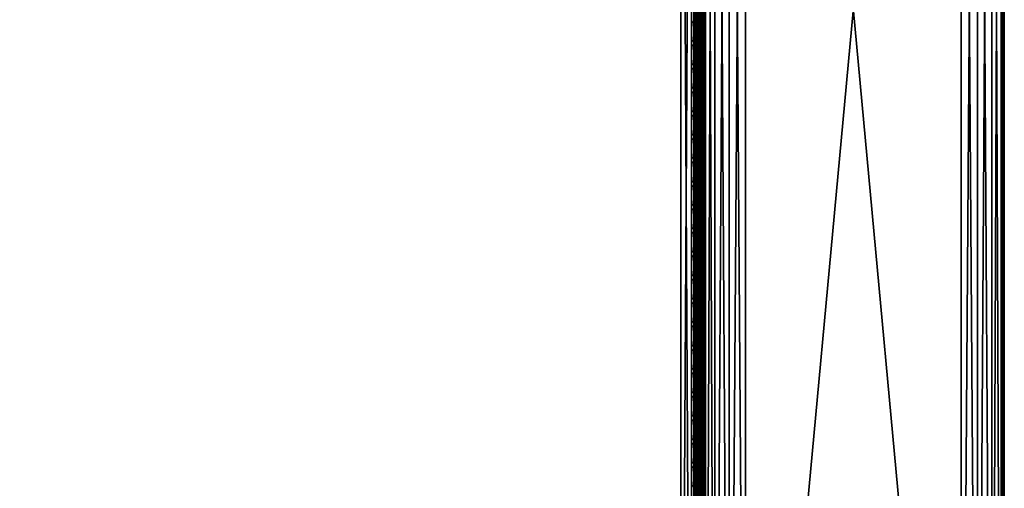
# Model space of a CAD drawing. Header units: inches. Extents: x 0 to 76, y -28.1 to 0.
# Tile 331 of 484: x 64.6 to 76, y -19.6 to -14.1. Entities that reach past the tile are written whole.
import ezdxf

# ---------------------------------------------------------------- set-up
doc = ezdxf.new("R2010")
doc.units = ezdxf.units.IN
doc.header["$LTSCALE"] = 0.03937
doc.header["$MEASUREMENT"] = 0
for name, color, linetype in [('A-FURN-3-ST', 151, 'Continuous'), ('A-FURN-3-ST-ARM', 165, 'Continuous'), ('A-FURN-3-ST-SEAM', 250, 'Continuous'), ('A-FURN-3-STITCH', 15, 'Continuous')]:
    doc.layers.add(name, color=color, linetype=linetype)

msp = doc.modelspace()

# ---------------------------------------------------------------- meshes
at = {"layer": 'A-FURN-3-ST'}
mesh = msp.add_polyface(dxfattribs=at)
corners = [(3.75, -5.459, 18), (72.25, -5.459, 18), (3.75, -5.175, 17.963), (72.25, -5.175, 17.963), (3.75, -4.909, 17.853), (72.25, -4.909, 17.853), (3.75, -4.682, 17.678), (72.25, -4.682, 17.678), (3.75, -4.507, 17.45), (72.25, -4.507, 17.45), (3.75, -4.397, 17.185), (72.25, -4.397, 17.185), (3.75, -4.359, 16.901), (72.25, -4.35, 5.5), (3.75, -4.35, 5.5), (3.75, -4.388, 5.309), (72.25, -4.388, 5.309), (3.75, -4.497, 5.147), (72.25, -4.497, 5.147), (3.75, -4.659, 5.038), (72.25, -4.659, 5.038), (3.75, -4.85, 5), (3.75, -27.51, 5), (3.625, -4.85, 5.033), (3.625, -27.51, 5.033), (3.533, -4.85, 5.125), (3.533, -4.504, 5.357), (3.625, -4.384, 5.5), (3.625, -4.419, 5.322), (3.625, -4.52, 5.17), (3.625, -4.672, 5.069), (3.533, -4.484, 16.901), (3.625, -4.393, 16.901), (3.625, -4.429, 17.177), (3.533, -5.207, 17.842), (3.625, -5.459, 17.967), (3.625, -5.183, 17.93), (3.533, -4.77, 17.59), (3.625, -4.705, 17.654), (3.625, -4.536, 17.434), (3.533, -4.615, 17.388), (3.533, -4.518, 17.153), (3.625, -4.926, 17.824), (3.625, -26.91, 17.967), (3.75, -26.91, 18)]
mesh.append_faces([[corners[k] for k in face] for face in [(0, 1, 2), (2, 3, 4), (4, 5, 6), (6, 7, 8), (8, 9, 10), (10, 11, 12), (12, 13, 14), (14, 13, 15), (15, 16, 17), (17, 18, 19), (19, 20, 21), (21, 22, 23), (23, 24, 25), (26, 27, 28), (28, 27, 14), (28, 14, 15), (28, 15, 29), (29, 15, 17), (29, 17, 30), (30, 17, 19), (30, 19, 23), (23, 19, 21), (23, 25, 30), (27, 31, 32), (27, 32, 14), (14, 32, 12), (31, 33, 32), (32, 33, 10), (32, 10, 12), (34, 35, 36), (37, 38, 39, 40), (40, 39, 33, 41), (35, 0, 36), (36, 0, 2), (36, 2, 42), (42, 2, 4), (42, 4, 38), (38, 4, 6), (38, 6, 39), (39, 6, 8), (39, 8, 33), (33, 8, 10), (35, 43, 0), (44, 1, 0)]])
mesh = msp.add_polyface(dxfattribs=at)
corners = [(72.375, -4.85, 5.033), (72.375, -27.51, 5.033), (72.25, -4.85, 5), (72.25, -4.35, 5.5), (72.375, -4.384, 5.5), (72.25, -4.388, 5.309), (72.375, -4.419, 5.322), (72.25, -4.497, 5.147), (72.375, -4.52, 5.17), (72.25, -4.659, 5.038), (72.375, -4.672, 5.069), (72.467, -4.707, 5.154), (72.467, -4.475, 5.5), (72.467, -4.504, 5.357), (72.467, -4.585, 5.235), (72.25, -4.359, 16.901), (72.375, -4.393, 16.901), (72.25, -5.459, 18), (72.375, -5.459, 17.967), (72.25, -5.175, 17.963), (72.375, -5.183, 17.93), (72.25, -4.909, 17.853), (72.375, -4.926, 17.824), (72.25, -4.682, 17.678), (72.375, -4.705, 17.654), (72.25, -4.507, 17.45), (72.375, -4.536, 17.434), (72.25, -4.397, 17.185), (72.375, -4.429, 17.177), (72.467, -4.518, 17.153), (72.467, -5.459, 17.875), (72.25, -26.91, 18), (72.375, -26.91, 17.967), (3.75, -5.175, 17.963), (3.75, -4.909, 17.853), (3.75, -4.682, 17.678), (3.75, -4.507, 17.45), (3.75, -4.397, 17.185), (3.75, -4.359, 16.901), (3.75, -4.388, 5.309), (3.75, -4.497, 5.147), (3.75, -4.659, 5.038), (3.75, -4.85, 5), (72.25, -27.51, 5)]
mesh.append_faces([[corners[k] for k in face] for face in [(0, 1, 2), (3, 4, 5), (5, 4, 6), (5, 6, 7), (7, 6, 8), (7, 8, 9), (9, 8, 10), (9, 10, 2), (2, 10, 0), (0, 10, 11), (12, 6, 4), (8, 6, 13, 14), (3, 15, 4), (4, 15, 16), (4, 16, 12), (17, 18, 19), (19, 18, 20), (19, 20, 21), (21, 20, 22), (21, 22, 23), (23, 22, 24), (23, 24, 25), (25, 24, 26), (25, 26, 27), (27, 26, 28), (27, 28, 15), (15, 28, 16), (16, 28, 29), (18, 30, 20), (17, 31, 18), (18, 32, 30), (33, 17, 19), (34, 19, 21), (35, 21, 23), (36, 23, 25), (37, 25, 27), (38, 27, 15), (15, 3, 38), (39, 3, 5), (40, 5, 7), (41, 7, 9), (42, 9, 2), (2, 43, 42)]])
mesh = msp.add_polyface(dxfattribs=at)
corners = [(72.5, -4.85, 5.25), (72.5, -27.51, 5.25), (72.467, -4.85, 5.125), (72.467, -27.51, 5.125), (72.375, -4.85, 5.033), (72.467, -4.707, 5.154), (72.5, -4.725, 5.284), (72.467, -4.585, 5.235), (72.5, -4.634, 5.375), (72.467, -4.504, 5.357), (72.5, -4.6, 5.5), (72.467, -4.475, 5.5), (72.375, -4.419, 5.322), (72.375, -4.52, 5.17), (72.375, -4.672, 5.069), (72.375, -4.393, 16.901), (72.467, -4.484, 16.901), (72.5, -4.609, 16.901), (72.467, -4.518, 17.153), (72.5, -4.638, 17.121), (72.375, -5.183, 17.93), (72.467, -5.459, 17.875), (72.467, -5.207, 17.842), (72.467, -4.972, 17.744), (72.375, -4.926, 17.824), (72.467, -4.77, 17.59), (72.375, -4.705, 17.654), (72.467, -4.615, 17.388), (72.375, -4.536, 17.434), (72.375, -4.429, 17.177), (72.5, -5.459, 17.75), (72.5, -5.239, 17.721), (72.5, -5.034, 17.636), (72.5, -4.858, 17.501), (72.5, -4.723, 17.325), (72.467, -26.91, 17.875), (72.5, -27.76, 5.5), (72.5, -27.76, 16.9)]
mesh.append_faces([[corners[k] for k in face] for face in [(0, 1, 2), (2, 3, 4), (4, 5, 2), (2, 5, 0), (0, 5, 6), (6, 5, 7), (6, 7, 8), (8, 7, 9), (8, 9, 10), (10, 9, 11), (11, 9, 12), (13, 7, 5, 14), (11, 15, 16), (11, 16, 10), (10, 16, 17), (15, 18, 16), (16, 18, 19), (16, 19, 17), (20, 21, 22), (20, 22, 23, 24), (24, 23, 25, 26), (26, 25, 27, 28), (28, 27, 18, 29), (21, 30, 22), (22, 30, 31), (22, 31, 23), (23, 31, 32), (23, 32, 25), (25, 32, 33), (25, 33, 27), (27, 33, 34), (27, 34, 18), (18, 34, 19), (21, 35, 30), (0, 10, 1), (6, 8, 0), (0, 8, 10), (10, 17, 36), (37, 17, 30), (17, 19, 30), (30, 19, 34), (30, 34, 33), (33, 32, 30), (30, 32, 31)]])
mesh = msp.add_polyface(dxfattribs=at)
corners = [(72.467, -4.85, 5.125), (72.5, -27.51, 5.25), (72.467, -27.51, 5.125), (72.5, -27.727, 5.375), (72.5, -27.76, 5.5), (72.467, -27.856, 5.356), (72.467, -27.885, 5.5), (72.375, -27.977, 5.5), (72.375, -27.689, 5.069), (72.467, -27.654, 5.154), (72.375, -27.84, 5.17), (72.467, -27.775, 5.235), (72.375, -27.941, 5.321), (72.5, -27.635, 5.283), (72.5, -27.76, 16.9), (72.467, -27.885, 16.9), (72.5, -26.91, 17.75), (72.467, -26.91, 17.875), (72.5, -27.13, 17.721), (72.467, -27.162, 17.842), (72.5, -27.335, 17.636), (72.467, -27.398, 17.744), (72.5, -27.511, 17.501), (72.467, -27.599, 17.589), (72.5, -27.646, 17.325), (72.467, -27.754, 17.387), (72.5, -27.731, 17.12), (72.467, -27.852, 17.152), (72.375, -27.94, 17.176), (72.375, -26.91, 17.967), (72.375, -27.186, 17.93), (72.375, -27.443, 17.824), (72.375, -27.664, 17.654), (72.375, -27.834, 17.433), (72.467, -5.459, 17.875), (72.5, -5.459, 17.75), (72.5, -4.6, 5.5), (72.5, -4.609, 16.901)]
mesh.append_faces([[corners[k] for k in face] for face in [(0, 1, 2), (3, 4, 5), (5, 4, 6), (5, 6, 7), (8, 2, 9), (10, 11, 5, 12), (2, 1, 9), (9, 1, 13), (9, 13, 11), (11, 13, 3), (11, 3, 5), (4, 14, 6), (6, 14, 15), (6, 15, 7), (16, 17, 18), (18, 17, 19), (18, 19, 20), (20, 19, 21), (20, 21, 22), (22, 21, 23), (22, 23, 24), (24, 23, 25), (24, 25, 26), (26, 25, 27), (26, 27, 14), (14, 27, 15), (15, 27, 28), (17, 29, 19), (19, 30, 31, 21), (21, 31, 32, 23), (23, 32, 33, 25), (25, 33, 28, 27), (34, 29, 17), (35, 17, 16), (1, 36, 4), (1, 4, 3), (4, 37, 14), (14, 35, 16), (18, 20, 16), (16, 20, 22), (16, 22, 24), (24, 26, 16), (16, 26, 14), (3, 13, 1)]])
mesh = msp.add_polyface(dxfattribs=at)
corners = [(3.75, -4.85, 5), (72.25, -27.51, 5), (3.75, -27.51, 5), (3.625, -4.85, 5.033), (3.625, -27.51, 5.033), (3.75, -28.01, 5.5), (3.625, -27.977, 5.5), (3.75, -27.972, 5.309), (3.625, -27.941, 5.321), (3.75, -27.864, 5.146), (3.625, -27.84, 5.17), (3.75, -27.701, 5.038), (3.625, -27.689, 5.069), (3.533, -27.654, 5.154), (3.533, -27.885, 5.5), (3.75, -28.01, 16.9), (3.625, -27.977, 16.9), (3.75, -26.91, 18), (3.625, -26.91, 17.967), (3.75, -27.195, 17.963), (3.625, -27.186, 17.93), (3.75, -27.46, 17.853), (3.625, -27.443, 17.824), (3.75, -27.688, 17.678), (3.625, -27.664, 17.654), (3.75, -27.863, 17.45), (3.625, -27.834, 17.433), (3.75, -27.973, 17.185), (3.625, -27.94, 17.176), (3.533, -27.852, 17.152), (3.533, -26.91, 17.875), (3.533, -27.599, 17.589), (3.533, -27.754, 17.387), (3.625, -5.459, 17.967), (3.75, -5.459, 18), (72.25, -28.01, 16.9), (72.25, -27.973, 17.185), (72.25, -27.863, 17.45), (72.25, -27.688, 17.678), (72.25, -27.46, 17.853), (72.25, -27.195, 17.963), (72.25, -27.701, 5.038), (72.25, -27.864, 5.146), (72.25, -27.972, 5.309)]
mesh.append_faces([[corners[k] for k in face] for face in [(0, 1, 2), (3, 2, 4), (5, 6, 7), (7, 6, 8), (7, 8, 9), (9, 8, 10), (9, 10, 11), (11, 10, 12), (11, 12, 2), (2, 12, 4), (4, 12, 13), (14, 8, 6), (5, 15, 6), (6, 15, 16), (6, 16, 14), (17, 18, 19), (19, 18, 20), (19, 20, 21), (21, 20, 22), (21, 22, 23), (23, 22, 24), (23, 24, 25), (25, 24, 26), (25, 26, 27), (27, 26, 28), (27, 28, 15), (15, 28, 16), (16, 28, 29), (18, 30, 20), (24, 31, 32, 26), (26, 32, 29, 28), (33, 30, 18), (34, 18, 17), (15, 35, 27), (27, 36, 25), (25, 37, 23), (23, 38, 21), (21, 39, 19), (19, 40, 17), (5, 35, 15), (2, 1, 11), (11, 41, 9), (9, 42, 7), (7, 43, 5)]])
mesh = msp.add_polyface(dxfattribs=at)
corners = [(72.375, -4.85, 5.033), (72.467, -27.51, 5.125), (72.375, -27.51, 5.033), (72.25, -4.85, 5), (72.25, -27.51, 5), (72.467, -27.856, 5.356), (72.375, -27.977, 5.5), (72.375, -27.941, 5.321), (72.25, -28.01, 5.5), (72.25, -27.972, 5.309), (72.375, -27.84, 5.17), (72.25, -27.864, 5.146), (72.375, -27.689, 5.069), (72.25, -27.701, 5.038), (72.467, -27.654, 5.154), (72.467, -27.775, 5.235), (72.467, -27.885, 16.9), (72.375, -27.977, 16.9), (72.25, -28.01, 16.9), (72.375, -27.94, 17.176), (72.25, -27.973, 17.185), (72.467, -27.162, 17.842), (72.375, -26.91, 17.967), (72.375, -27.186, 17.93), (72.25, -26.91, 18), (72.25, -27.195, 17.963), (72.375, -27.443, 17.824), (72.25, -27.46, 17.853), (72.375, -27.664, 17.654), (72.25, -27.688, 17.678), (72.375, -27.834, 17.433), (72.25, -27.863, 17.45), (72.375, -5.459, 17.967), (3.75, -27.973, 17.185), (3.75, -27.863, 17.45), (3.75, -27.688, 17.678), (3.75, -27.46, 17.853), (3.75, -27.195, 17.963), (3.75, -26.91, 18), (3.75, -28.01, 5.5), (3.75, -27.701, 5.038), (3.75, -27.864, 5.146), (3.75, -27.972, 5.309), (72.25, -5.459, 18)]
mesh.append_faces([[corners[k] for k in face] for face in [(0, 1, 2), (3, 2, 4), (5, 6, 7), (7, 6, 8), (7, 8, 9), (7, 9, 10), (10, 9, 11), (10, 11, 12), (12, 11, 13), (12, 13, 2), (2, 13, 4), (2, 1, 12), (12, 14, 15, 10), (6, 16, 17), (6, 17, 8), (8, 17, 18), (16, 19, 17), (17, 19, 20), (17, 20, 18), (21, 22, 23), (22, 24, 23), (23, 24, 25), (23, 25, 26), (26, 25, 27), (26, 27, 28), (28, 27, 29), (28, 29, 30), (30, 29, 31), (30, 31, 19), (19, 31, 20), (32, 24, 22), (33, 18, 20), (34, 20, 31), (35, 31, 29), (36, 29, 27), (37, 27, 25), (38, 25, 24), (8, 18, 39), (40, 4, 13), (41, 13, 11), (42, 11, 9), (39, 9, 8), (24, 43, 38)]])
at = {"layer": 'A-FURN-3-ST-ARM'}
mesh = msp.add_polyface(dxfattribs=at)
corners = [(75.691, -27.51, 5.038), (75.5, -0.5, 5), (75.691, -0.5, 5.038), (75.854, -27.51, 5.146), (75.854, -0.5, 5.146), (75.962, -27.51, 5.309), (75.962, -0.5, 5.309), (76, -27.51, 5.5), (76, -0.5, 5.5), (73, -0.5, 5), (73, -27.51, 5), (72.809, -0.5, 5.038), (72.809, -27.51, 5.038), (72.646, -0.5, 5.146), (72.646, -27.51, 5.146), (72.538, -0.5, 5.309), (72.538, -27.51, 5.309), (72.5, -0.5, 5.5), (75.5, -0.309, 5.038), (72.617, -0.313, 5.239), (72.739, -0.313, 5.117), (72.887, -0.348, 5.037), (72.537, -0.348, 5.387), (75.958, -0.421, 5.316), (75.652, -0.387, 5.037), (75.814, -0.466, 5.113), (76, -27.51, 20.5), (76, -0.5, 20.5), (75.5, -0.5, 21), (75.5, -27.51, 21), (75.691, -0.5, 20.962), (75.691, -27.51, 20.962), (75.854, -0.5, 20.854), (75.854, -27.51, 20.854), (75.962, -0.5, 20.691), (75.962, -27.51, 20.691), (75.652, -0.387, 20.963), (75.814, -0.466, 20.887), (75.958, -0.421, 20.684), (72.809, -27.51, 20.962), (73, -0.5, 21), (72.809, -0.5, 20.962), (72.646, -27.51, 20.854), (72.646, -0.5, 20.854), (72.538, -27.51, 20.691), (72.538, -0.5, 20.691), (72.5, -27.51, 20.5), (72.5, -0.5, 20.5), (72.537, -0.348, 20.613), (72.617, -0.313, 20.761), (72.739, -0.313, 20.883), (72.887, -0.348, 20.963), (72.5, -27.51, 5.5)]
mesh.append_faces([[corners[k] for k in face] for face in [(0, 1, 2), (3, 2, 4), (5, 4, 6), (7, 6, 8), (9, 10, 11), (11, 12, 13), (13, 14, 15), (15, 16, 17), (1, 9, 18), (15, 19, 13), (13, 20, 11), (11, 21, 9), (15, 17, 22), (6, 23, 8), (1, 24, 2), (2, 24, 25), (2, 25, 4), (6, 4, 23), (26, 8, 27), (1, 10, 9), (28, 29, 30), (30, 31, 32), (32, 33, 34), (34, 35, 27), (36, 28, 30), (36, 30, 37), (37, 30, 32), (27, 38, 34), (34, 38, 32), (39, 40, 41), (42, 41, 43), (44, 43, 45), (46, 45, 47), (48, 47, 45), (49, 45, 43), (50, 43, 41), (51, 41, 40), (17, 52, 47), (40, 29, 28)]])
mesh = msp.add_polyface(dxfattribs=at)
corners = [(75.5, -27.51, 5), (75.5, -0.5, 5), (75.691, -27.51, 5.038), (75.691, -0.5, 5.038), (75.854, -27.51, 5.146), (75.854, -0.5, 5.146), (75.962, -27.51, 5.309), (75.962, -0.5, 5.309), (76, -27.51, 5.5), (72.809, -0.5, 5.038), (73, -27.51, 5), (72.809, -27.51, 5.038), (72.646, -0.5, 5.146), (72.646, -27.51, 5.146), (72.538, -0.5, 5.309), (72.538, -27.51, 5.309), (72.5, -0.5, 5.5), (72.5, -27.51, 5.5), (72.537, -27.623, 5.348), (72.613, -27.544, 5.186), (72.816, -27.589, 5.042), (75.684, -27.589, 5.042), (75.887, -27.544, 5.186), (75.963, -27.623, 5.348), (76, -0.5, 5.5), (76, -27.51, 20.5), (75.691, -0.5, 20.962), (75.5, -27.51, 21), (75.691, -27.51, 20.962), (75.854, -0.5, 20.854), (75.854, -27.51, 20.854), (75.962, -0.5, 20.691), (75.962, -27.51, 20.691), (76, -0.5, 20.5), (73, -27.51, 21), (73, -0.5, 21), (72.809, -27.51, 20.962), (72.809, -0.5, 20.962), (72.646, -27.51, 20.854), (72.646, -0.5, 20.854), (72.538, -27.51, 20.691), (72.538, -0.5, 20.691), (72.5, -27.51, 20.5), (75.963, -27.623, 20.652), (75.887, -27.544, 20.814), (75.684, -27.589, 20.958), (72.816, -27.589, 20.958), (72.613, -27.544, 20.814), (72.537, -27.623, 20.652), (72.5, -0.5, 20.5)]
mesh.append_faces([[corners[k] for k in face] for face in [(0, 1, 2), (2, 3, 4), (4, 5, 6), (6, 7, 8), (9, 10, 11), (12, 11, 13), (14, 13, 15), (16, 15, 17), (18, 17, 15), (18, 15, 19), (19, 15, 13), (10, 20, 11), (11, 20, 13), (4, 21, 2), (2, 21, 0), (22, 4, 6), (22, 6, 23), (23, 6, 8), (8, 24, 25), (0, 10, 1), (26, 27, 28), (29, 28, 30), (31, 30, 32), (33, 32, 25), (34, 35, 36), (36, 37, 38), (38, 39, 40), (40, 41, 42), (43, 25, 32), (43, 32, 44), (44, 32, 30), (27, 45, 28), (28, 45, 30), (38, 46, 36), (36, 46, 34), (47, 38, 40), (47, 40, 48), (48, 40, 42), (49, 17, 42), (34, 27, 35)]])
at = {"layer": 'A-FURN-3-ST-SEAM'}
mesh = msp.add_polyface(dxfattribs=at)
corners = [(72.403, -9.034, 17.883), (72.413, -9.034, 17.868), (72.413, -12.609, 17.868), (72.403, -12.609, 17.883), (72.413, -16.185, 17.868), (72.403, -16.185, 17.883), (72.413, -19.76, 17.868), (72.403, -19.76, 17.883), (72.413, -23.335, 17.868), (72.403, -23.335, 17.883), (72.413, -26.91, 17.868), (72.403, -26.91, 17.883), (72.4, -26.91, 17.9), (72.4, -23.335, 17.9), (72.4, -19.76, 17.9), (72.4, -16.185, 17.9), (72.4, -12.609, 17.9), (72.4, -9.034, 17.9), (72.419, -9.034, 17.939), (72.407, -9.034, 17.926), (72.407, -12.609, 17.926), (72.419, -12.609, 17.939), (72.407, -16.185, 17.926), (72.419, -16.185, 17.939), (72.407, -19.76, 17.926), (72.419, -19.76, 17.939), (72.407, -23.335, 17.926), (72.419, -23.335, 17.939), (72.407, -26.91, 17.926), (72.419, -26.91, 17.939), (72.4, -27.095, 17.883), (72.427, -26.91, 17.856), (72.427, -23.335, 17.856), (72.427, -19.76, 17.856), (72.427, -16.185, 17.856), (72.427, -12.609, 17.856)]
mesh.append_faces([[corners[k] for k in face] for face in [(9, 8, 10, 11), (11, 12, 9), (9, 13, 7), (7, 13, 14), (7, 14, 5), (5, 14, 15), (5, 15, 3), (3, 15, 16), (3, 16, 0), (0, 16, 17), (27, 26, 28, 29), (19, 17, 20), (20, 17, 16), (20, 16, 22), (22, 16, 15), (22, 15, 24), (24, 15, 14), (24, 14, 26), (26, 14, 13), (26, 13, 28), (28, 13, 12), (28, 12, 30), (31, 10, 8, 32)]])
mesh.append_faces([[corners[k] for k in face] for face in [(7, 6, 8, 9), (25, 24, 26, 27)]], dxfattribs={"vtx0": -1})
mesh.append_faces([[corners[k] for k in face] for face in [(3, 2, 4, 5), (5, 4, 6, 7), (21, 20, 22, 23), (23, 22, 24, 25), (33, 6, 4, 34), (34, 4, 2, 35)]], dxfattribs={"vtx0": -1, "vtx2": -1})
mesh.append_faces([[corners[k] for k in face] for face in [(0, 1, 2, 3), (18, 19, 20, 21), (32, 8, 6, 33)]], dxfattribs={"vtx2": -1})
mesh = msp.add_polyface(dxfattribs=at)
corners = [(72.443, -19.76, 17.85), (72.427, -19.76, 17.856), (72.427, -16.185, 17.856), (72.443, -16.185, 17.85), (72.427, -12.609, 17.856), (72.443, -12.609, 17.85), (72.427, -9.034, 17.856), (72.443, -9.034, 17.85), (72.498, -9.034, 17.887), (72.5, -9.034, 17.905), (72.5, -12.609, 17.905), (72.498, -12.609, 17.887), (72.5, -16.185, 17.905), (72.498, -16.185, 17.887), (72.5, -19.76, 17.905), (72.498, -19.76, 17.887), (72.495, -9.034, 17.922), (72.495, -12.609, 17.922), (72.495, -16.185, 17.922), (72.495, -19.76, 17.922), (72.435, -9.034, 17.947), (72.419, -9.034, 17.939), (72.419, -12.609, 17.939), (72.435, -12.609, 17.947), (72.419, -16.185, 17.939), (72.435, -16.185, 17.947), (72.419, -19.76, 17.939), (72.435, -19.76, 17.947), (72.461, -23.335, 17.851), (72.443, -23.335, 17.85), (72.461, -19.76, 17.851), (72.461, -16.185, 17.851), (72.461, -12.609, 17.851), (72.484, -23.335, 17.936), (72.495, -23.335, 17.922), (72.484, -19.76, 17.936), (72.484, -16.185, 17.936), (72.484, -12.609, 17.936), (72.484, -9.034, 17.936), (72.477, -23.335, 17.859), (72.477, -19.76, 17.859), (72.477, -16.185, 17.859), (72.477, -12.609, 17.859), (72.498, -23.335, 17.887), (72.477, -9.034, 17.859), (72.47, -23.335, 17.946), (72.47, -19.76, 17.946), (72.47, -16.185, 17.946), (72.47, -12.609, 17.946), (72.47, -9.034, 17.946), (72.435, -23.335, 17.947)]
mesh.append_faces([[corners[k] for k in face] for face in [(5, 4, 6, 7), (37, 17, 16, 38), (11, 42, 44, 8), (48, 37, 38, 49), (23, 48, 49, 20)]], dxfattribs={"vtx0": -1})
mesh.append_faces([[corners[k] for k in face] for face in [(0, 1, 2, 3), (3, 2, 4, 5), (11, 10, 12, 13), (13, 12, 14, 15), (10, 17, 18, 12), (12, 18, 19, 14), (23, 22, 24, 25), (25, 24, 26, 27), (30, 0, 3, 31), (31, 3, 5, 32), (35, 19, 18, 36), (36, 18, 17, 37), (40, 30, 31, 41), (41, 31, 32, 42), (15, 40, 41, 13), (13, 41, 42, 11), (46, 35, 36, 47), (47, 36, 37, 48), (27, 46, 47, 25), (25, 47, 48, 23)]], dxfattribs={"vtx0": -1, "vtx2": -1})
mesh.append_faces([[corners[k] for k in face] for face in [(8, 9, 10, 11), (9, 16, 17, 10), (20, 21, 22, 23), (28, 29, 0, 30), (33, 34, 19, 35), (39, 28, 30, 40), (43, 39, 40, 15), (45, 33, 35, 46), (50, 45, 46, 27)]], dxfattribs={"vtx2": -1})
at = {"layer": 'A-FURN-3-STITCH'}
mesh = msp.add_polymesh((7, 4), dxfattribs=at)
for k, corner in enumerate([(72.391, -14.377, 17.956), (72.393, -14.377, 17.954), (72.397, -14.378, 17.951), (72.399, -14.378, 17.95), (72.395, -14.339, 17.961), (72.4, -14.339, 17.964), (72.404, -14.339, 17.961), (72.404, -14.339, 17.956), (72.398, -14.3, 17.965), (72.402, -14.3, 17.967), (72.407, -14.3, 17.964), (72.406, -14.3, 17.959), (72.398, -14.261, 17.965), (72.403, -14.261, 17.968), (72.407, -14.261, 17.965), (72.407, -14.261, 17.959), (72.398, -14.222, 17.963), (72.402, -14.222, 17.966), (72.407, -14.222, 17.963), (72.406, -14.222, 17.957), (72.395, -14.183, 17.959), (72.4, -14.183, 17.961), (72.404, -14.183, 17.958), (72.404, -14.183, 17.953), (72.391, -14.145, 17.952), (72.393, -14.145, 17.951), (72.397, -14.145, 17.948), (72.399, -14.145, 17.946)]):
    mesh.set_mesh_vertex(divmod(k, 4), corner)
mesh = msp.add_polymesh((7, 4), dxfattribs=at)
for k, corner in enumerate([(72.391, -14.649, 17.956), (72.393, -14.649, 17.954), (72.397, -14.649, 17.951), (72.399, -14.649, 17.95), (72.395, -14.611, 17.961), (72.4, -14.61, 17.964), (72.404, -14.611, 17.961), (72.404, -14.611, 17.956), (72.398, -14.572, 17.965), (72.402, -14.572, 17.967), (72.407, -14.572, 17.964), (72.406, -14.572, 17.959), (72.398, -14.533, 17.965), (72.403, -14.533, 17.968), (72.407, -14.533, 17.965), (72.407, -14.533, 17.959), (72.398, -14.494, 17.963), (72.402, -14.493, 17.966), (72.407, -14.494, 17.963), (72.406, -14.494, 17.957), (72.395, -14.455, 17.959), (72.4, -14.455, 17.961), (72.404, -14.455, 17.958), (72.404, -14.455, 17.953), (72.391, -14.417, 17.952), (72.393, -14.417, 17.951), (72.397, -14.417, 17.948), (72.399, -14.417, 17.946)]):
    mesh.set_mesh_vertex(divmod(k, 4), corner)
mesh = msp.add_polymesh((7, 4), dxfattribs=at)
for k, corner in enumerate([(72.391, -14.921, 17.956), (72.393, -14.921, 17.954), (72.397, -14.921, 17.951), (72.399, -14.921, 17.95), (72.395, -14.882, 17.961), (72.4, -14.882, 17.964), (72.404, -14.882, 17.961), (72.404, -14.882, 17.956), (72.398, -14.843, 17.965), (72.402, -14.843, 17.967), (72.407, -14.843, 17.964), (72.406, -14.843, 17.959), (72.398, -14.804, 17.965), (72.403, -14.804, 17.968), (72.407, -14.804, 17.965), (72.407, -14.804, 17.959), (72.398, -14.765, 17.963), (72.402, -14.765, 17.966), (72.407, -14.765, 17.963), (72.406, -14.765, 17.957), (72.395, -14.726, 17.959), (72.4, -14.726, 17.961), (72.404, -14.726, 17.958), (72.404, -14.726, 17.953), (72.391, -14.688, 17.952), (72.393, -14.688, 17.951), (72.397, -14.688, 17.948), (72.399, -14.688, 17.946)]):
    mesh.set_mesh_vertex(divmod(k, 4), corner)
mesh = msp.add_polymesh((7, 4), dxfattribs=at)
for k, corner in enumerate([(72.391, -15.192, 17.956), (72.393, -15.192, 17.954), (72.397, -15.192, 17.951), (72.399, -15.192, 17.95), (72.395, -15.154, 17.961), (72.4, -15.154, 17.964), (72.404, -15.154, 17.961), (72.404, -15.154, 17.956), (72.398, -15.115, 17.965), (72.402, -15.115, 17.967), (72.407, -15.115, 17.964), (72.406, -15.115, 17.959), (72.398, -15.076, 17.965), (72.403, -15.076, 17.968), (72.407, -15.076, 17.965), (72.407, -15.076, 17.959), (72.398, -15.037, 17.963), (72.402, -15.037, 17.966), (72.407, -15.037, 17.963), (72.406, -15.037, 17.957), (72.395, -14.998, 17.959), (72.4, -14.998, 17.961), (72.404, -14.998, 17.958), (72.404, -14.998, 17.953), (72.391, -14.96, 17.952), (72.393, -14.96, 17.951), (72.397, -14.96, 17.948), (72.399, -14.96, 17.946)]):
    mesh.set_mesh_vertex(divmod(k, 4), corner)
mesh = msp.add_polymesh((7, 4), dxfattribs=at)
for k, corner in enumerate([(72.391, -15.464, 17.956), (72.393, -15.464, 17.954), (72.397, -15.464, 17.951), (72.399, -15.464, 17.95), (72.395, -15.425, 17.961), (72.4, -15.425, 17.964), (72.404, -15.425, 17.961), (72.404, -15.425, 17.956), (72.398, -15.386, 17.965), (72.402, -15.386, 17.967), (72.407, -15.386, 17.964), (72.406, -15.386, 17.959), (72.398, -15.347, 17.965), (72.403, -15.347, 17.968), (72.407, -15.347, 17.965), (72.407, -15.347, 17.959), (72.398, -15.308, 17.963), (72.402, -15.308, 17.966), (72.407, -15.308, 17.963), (72.406, -15.308, 17.957), (72.395, -15.269, 17.959), (72.4, -15.269, 17.961), (72.404, -15.269, 17.958), (72.404, -15.269, 17.953), (72.391, -15.231, 17.952), (72.393, -15.231, 17.951), (72.397, -15.231, 17.948), (72.399, -15.231, 17.946)]):
    mesh.set_mesh_vertex(divmod(k, 4), corner)
mesh = msp.add_polymesh((7, 4), dxfattribs=at)
for k, corner in enumerate([(72.391, -15.735, 17.956), (72.393, -15.735, 17.954), (72.397, -15.735, 17.951), (72.399, -15.735, 17.95), (72.395, -15.697, 17.961), (72.4, -15.697, 17.964), (72.404, -15.697, 17.961), (72.404, -15.697, 17.956), (72.398, -15.658, 17.965), (72.402, -15.658, 17.967), (72.407, -15.658, 17.964), (72.406, -15.658, 17.959), (72.398, -15.619, 17.965), (72.403, -15.619, 17.968), (72.407, -15.619, 17.965), (72.407, -15.619, 17.959), (72.398, -15.58, 17.963), (72.402, -15.58, 17.966), (72.407, -15.58, 17.963), (72.406, -15.58, 17.957), (72.395, -15.541, 17.959), (72.4, -15.541, 17.961), (72.404, -15.541, 17.958), (72.404, -15.541, 17.953), (72.391, -15.503, 17.952), (72.393, -15.503, 17.951), (72.397, -15.503, 17.948), (72.399, -15.503, 17.946)]):
    mesh.set_mesh_vertex(divmod(k, 4), corner)
mesh = msp.add_polymesh((7, 4), dxfattribs=at)
for k, corner in enumerate([(72.391, -16.007, 17.956), (72.393, -16.007, 17.954), (72.397, -16.007, 17.951), (72.399, -16.007, 17.95), (72.395, -15.968, 17.961), (72.4, -15.968, 17.964), (72.404, -15.968, 17.961), (72.404, -15.968, 17.956), (72.398, -15.929, 17.965), (72.402, -15.929, 17.967), (72.407, -15.929, 17.964), (72.406, -15.929, 17.959), (72.398, -15.89, 17.965), (72.403, -15.89, 17.968), (72.407, -15.89, 17.965), (72.407, -15.89, 17.959), (72.398, -15.851, 17.963), (72.402, -15.851, 17.966), (72.407, -15.851, 17.963), (72.406, -15.851, 17.957), (72.395, -15.812, 17.959), (72.4, -15.812, 17.961), (72.404, -15.812, 17.958), (72.404, -15.812, 17.953), (72.391, -15.774, 17.952), (72.393, -15.774, 17.951), (72.397, -15.774, 17.948), (72.399, -15.774, 17.946)]):
    mesh.set_mesh_vertex(divmod(k, 4), corner)
mesh = msp.add_polymesh((7, 4), dxfattribs=at)
for k, corner in enumerate([(72.391, -16.278, 17.956), (72.393, -16.278, 17.954), (72.397, -16.278, 17.951), (72.399, -16.278, 17.95), (72.395, -16.24, 17.961), (72.4, -16.24, 17.964), (72.404, -16.24, 17.961), (72.404, -16.24, 17.956), (72.398, -16.201, 17.965), (72.402, -16.201, 17.967), (72.407, -16.201, 17.964), (72.406, -16.201, 17.959), (72.398, -16.162, 17.965), (72.403, -16.162, 17.968), (72.407, -16.162, 17.965), (72.407, -16.162, 17.959), (72.398, -16.123, 17.963), (72.402, -16.123, 17.966), (72.407, -16.123, 17.963), (72.406, -16.123, 17.957), (72.395, -16.084, 17.959), (72.4, -16.084, 17.961), (72.404, -16.084, 17.958), (72.404, -16.084, 17.953), (72.391, -16.046, 17.952), (72.393, -16.046, 17.951), (72.397, -16.046, 17.948), (72.399, -16.046, 17.946)]):
    mesh.set_mesh_vertex(divmod(k, 4), corner)
mesh = msp.add_polymesh((7, 4), dxfattribs=at)
for k, corner in enumerate([(72.391, -16.55, 17.956), (72.393, -16.55, 17.954), (72.397, -16.55, 17.951), (72.399, -16.55, 17.95), (72.395, -16.511, 17.961), (72.4, -16.511, 17.964), (72.404, -16.511, 17.961), (72.404, -16.511, 17.956), (72.398, -16.472, 17.965), (72.402, -16.472, 17.967), (72.407, -16.472, 17.964), (72.406, -16.472, 17.959), (72.398, -16.433, 17.965), (72.403, -16.433, 17.968), (72.407, -16.433, 17.965), (72.407, -16.433, 17.959), (72.398, -16.394, 17.963), (72.402, -16.394, 17.966), (72.407, -16.394, 17.963), (72.406, -16.394, 17.957), (72.395, -16.355, 17.959), (72.4, -16.355, 17.961), (72.404, -16.355, 17.958), (72.404, -16.356, 17.953), (72.391, -16.317, 17.952), (72.393, -16.317, 17.951), (72.397, -16.317, 17.948), (72.399, -16.317, 17.946)]):
    mesh.set_mesh_vertex(divmod(k, 4), corner)
mesh = msp.add_polymesh((7, 4), dxfattribs=at)
for k, corner in enumerate([(72.391, -16.821, 17.956), (72.393, -16.821, 17.954), (72.397, -16.821, 17.951), (72.399, -16.821, 17.95), (72.395, -16.783, 17.961), (72.4, -16.783, 17.964), (72.404, -16.783, 17.961), (72.404, -16.783, 17.956), (72.398, -16.744, 17.965), (72.402, -16.744, 17.967), (72.407, -16.744, 17.964), (72.406, -16.744, 17.959), (72.398, -16.705, 17.965), (72.403, -16.705, 17.968), (72.407, -16.705, 17.965), (72.407, -16.705, 17.959), (72.398, -16.666, 17.963), (72.402, -16.666, 17.966), (72.407, -16.666, 17.963), (72.406, -16.666, 17.957), (72.395, -16.627, 17.959), (72.4, -16.627, 17.961), (72.404, -16.627, 17.958), (72.404, -16.627, 17.953), (72.391, -16.589, 17.952), (72.393, -16.589, 17.951), (72.397, -16.589, 17.948), (72.399, -16.589, 17.946)]):
    mesh.set_mesh_vertex(divmod(k, 4), corner)
mesh = msp.add_polymesh((7, 4), dxfattribs=at)
for k, corner in enumerate([(72.391, -17.093, 17.956), (72.393, -17.093, 17.954), (72.397, -17.093, 17.951), (72.399, -17.093, 17.95), (72.395, -17.054, 17.961), (72.4, -17.054, 17.964), (72.404, -17.054, 17.961), (72.404, -17.054, 17.956), (72.398, -17.015, 17.965), (72.402, -17.015, 17.967), (72.407, -17.015, 17.964), (72.406, -17.016, 17.959), (72.398, -16.976, 17.965), (72.403, -16.976, 17.968), (72.407, -16.976, 17.965), (72.407, -16.976, 17.959), (72.398, -16.937, 17.963), (72.402, -16.937, 17.966), (72.407, -16.937, 17.963), (72.406, -16.937, 17.957), (72.395, -16.899, 17.959), (72.4, -16.898, 17.961), (72.404, -16.899, 17.958), (72.404, -16.899, 17.953), (72.391, -16.86, 17.952), (72.393, -16.86, 17.951), (72.397, -16.86, 17.948), (72.399, -16.86, 17.946)]):
    mesh.set_mesh_vertex(divmod(k, 4), corner)
mesh = msp.add_polymesh((7, 4), dxfattribs=at)
for k, corner in enumerate([(72.391, -17.364, 17.956), (72.393, -17.364, 17.954), (72.397, -17.364, 17.951), (72.399, -17.364, 17.95), (72.395, -17.326, 17.961), (72.4, -17.326, 17.964), (72.404, -17.326, 17.961), (72.404, -17.326, 17.956), (72.398, -17.287, 17.965), (72.402, -17.287, 17.967), (72.407, -17.287, 17.964), (72.406, -17.287, 17.959), (72.398, -17.248, 17.965), (72.403, -17.248, 17.968), (72.407, -17.248, 17.965), (72.407, -17.248, 17.959), (72.398, -17.209, 17.963), (72.402, -17.209, 17.966), (72.407, -17.209, 17.963), (72.406, -17.209, 17.957), (72.395, -17.17, 17.959), (72.4, -17.17, 17.961), (72.404, -17.17, 17.958), (72.404, -17.17, 17.953), (72.391, -17.132, 17.952), (72.393, -17.132, 17.951), (72.397, -17.132, 17.948), (72.399, -17.132, 17.946)]):
    mesh.set_mesh_vertex(divmod(k, 4), corner)
mesh = msp.add_polymesh((7, 4), dxfattribs=at)
for k, corner in enumerate([(72.391, -17.636, 17.956), (72.393, -17.636, 17.954), (72.397, -17.636, 17.951), (72.399, -17.636, 17.95), (72.395, -17.597, 17.961), (72.4, -17.597, 17.964), (72.404, -17.597, 17.961), (72.404, -17.597, 17.956), (72.398, -17.558, 17.965), (72.402, -17.558, 17.967), (72.407, -17.558, 17.964), (72.406, -17.559, 17.959), (72.398, -17.519, 17.965), (72.403, -17.519, 17.968), (72.407, -17.519, 17.965), (72.407, -17.519, 17.959), (72.398, -17.48, 17.963), (72.402, -17.48, 17.966), (72.407, -17.48, 17.963), (72.406, -17.48, 17.957), (72.395, -17.442, 17.959), (72.4, -17.442, 17.961), (72.404, -17.442, 17.958), (72.404, -17.442, 17.953), (72.391, -17.403, 17.952), (72.393, -17.403, 17.951), (72.397, -17.403, 17.948), (72.399, -17.403, 17.946)]):
    mesh.set_mesh_vertex(divmod(k, 4), corner)
mesh = msp.add_polymesh((7, 4), dxfattribs=at)
for k, corner in enumerate([(72.391, -17.907, 17.956), (72.393, -17.907, 17.954), (72.397, -17.907, 17.951), (72.399, -17.907, 17.95), (72.395, -17.869, 17.961), (72.4, -17.869, 17.964), (72.404, -17.869, 17.961), (72.404, -17.869, 17.956), (72.398, -17.83, 17.965), (72.402, -17.83, 17.967), (72.407, -17.83, 17.964), (72.406, -17.83, 17.959), (72.398, -17.791, 17.965), (72.403, -17.791, 17.968), (72.407, -17.791, 17.965), (72.407, -17.791, 17.959), (72.398, -17.752, 17.963), (72.402, -17.752, 17.966), (72.407, -17.752, 17.963), (72.406, -17.752, 17.957), (72.395, -17.713, 17.959), (72.4, -17.713, 17.961), (72.404, -17.713, 17.958), (72.404, -17.713, 17.953), (72.391, -17.675, 17.952), (72.393, -17.675, 17.951), (72.397, -17.675, 17.948), (72.399, -17.675, 17.946)]):
    mesh.set_mesh_vertex(divmod(k, 4), corner)
mesh = msp.add_polymesh((7, 4), dxfattribs=at)
for k, corner in enumerate([(72.391, -18.179, 17.956), (72.393, -18.179, 17.954), (72.397, -18.179, 17.951), (72.399, -18.179, 17.95), (72.395, -18.14, 17.961), (72.4, -18.14, 17.964), (72.404, -18.14, 17.961), (72.404, -18.141, 17.956), (72.398, -18.102, 17.965), (72.402, -18.101, 17.967), (72.407, -18.102, 17.964), (72.406, -18.102, 17.959), (72.398, -18.062, 17.965), (72.403, -18.062, 17.968), (72.407, -18.062, 17.965), (72.407, -18.063, 17.959), (72.398, -18.023, 17.963), (72.402, -18.023, 17.966), (72.407, -18.023, 17.963), (72.406, -18.023, 17.957), (72.395, -17.985, 17.959), (72.4, -17.985, 17.961), (72.404, -17.985, 17.958), (72.404, -17.985, 17.953), (72.391, -17.946, 17.952), (72.393, -17.946, 17.951), (72.397, -17.946, 17.948), (72.399, -17.946, 17.946)]):
    mesh.set_mesh_vertex(divmod(k, 4), corner)
mesh = msp.add_polymesh((7, 4), dxfattribs=at)
for k, corner in enumerate([(72.391, -18.45, 17.956), (72.393, -18.45, 17.954), (72.397, -18.45, 17.951), (72.399, -18.451, 17.95), (72.395, -18.412, 17.961), (72.4, -18.412, 17.964), (72.404, -18.412, 17.961), (72.404, -18.412, 17.956), (72.398, -18.373, 17.965), (72.402, -18.373, 17.967), (72.407, -18.373, 17.964), (72.406, -18.373, 17.959), (72.398, -18.334, 17.965), (72.403, -18.334, 17.968), (72.407, -18.334, 17.965), (72.407, -18.334, 17.959), (72.398, -18.295, 17.963), (72.402, -18.295, 17.966), (72.407, -18.295, 17.963), (72.406, -18.295, 17.957), (72.395, -18.256, 17.959), (72.4, -18.256, 17.961), (72.404, -18.256, 17.958), (72.404, -18.256, 17.953), (72.391, -18.218, 17.952), (72.393, -18.218, 17.951), (72.397, -18.218, 17.948), (72.399, -18.218, 17.946)]):
    mesh.set_mesh_vertex(divmod(k, 4), corner)
mesh = msp.add_polymesh((7, 4), dxfattribs=at)
for k, corner in enumerate([(72.391, -18.722, 17.956), (72.393, -18.722, 17.954), (72.397, -18.722, 17.951), (72.399, -18.722, 17.95), (72.395, -18.683, 17.961), (72.4, -18.683, 17.964), (72.404, -18.683, 17.961), (72.404, -18.684, 17.956), (72.398, -18.645, 17.965), (72.402, -18.645, 17.967), (72.407, -18.645, 17.964), (72.406, -18.645, 17.959), (72.398, -18.606, 17.965), (72.403, -18.605, 17.968), (72.407, -18.606, 17.965), (72.407, -18.606, 17.959), (72.398, -18.566, 17.963), (72.402, -18.566, 17.966), (72.407, -18.566, 17.963), (72.406, -18.567, 17.957), (72.395, -18.528, 17.959), (72.4, -18.528, 17.961), (72.404, -18.528, 17.958), (72.404, -18.528, 17.953), (72.391, -18.489, 17.952), (72.393, -18.489, 17.951), (72.397, -18.49, 17.948), (72.399, -18.49, 17.946)]):
    mesh.set_mesh_vertex(divmod(k, 4), corner)
mesh = msp.add_polymesh((7, 4), dxfattribs=at)
for k, corner in enumerate([(72.391, -18.993, 17.956), (72.393, -18.993, 17.954), (72.397, -18.994, 17.951), (72.399, -18.994, 17.95), (72.395, -18.955, 17.961), (72.4, -18.955, 17.964), (72.404, -18.955, 17.961), (72.404, -18.955, 17.956), (72.398, -18.916, 17.965), (72.402, -18.916, 17.967), (72.407, -18.916, 17.964), (72.406, -18.916, 17.959), (72.398, -18.877, 17.965), (72.403, -18.877, 17.968), (72.407, -18.877, 17.965), (72.407, -18.877, 17.959), (72.398, -18.838, 17.963), (72.402, -18.838, 17.966), (72.407, -18.838, 17.963), (72.406, -18.838, 17.957), (72.395, -18.799, 17.959), (72.4, -18.799, 17.961), (72.404, -18.799, 17.958), (72.404, -18.799, 17.953), (72.391, -18.761, 17.952), (72.393, -18.761, 17.951), (72.397, -18.761, 17.948), (72.399, -18.761, 17.946)]):
    mesh.set_mesh_vertex(divmod(k, 4), corner)
mesh = msp.add_polymesh((7, 4), dxfattribs=at)
for k, corner in enumerate([(72.391, -19.265, 17.956), (72.393, -19.265, 17.954), (72.397, -19.265, 17.951), (72.399, -19.265, 17.95), (72.395, -19.227, 17.961), (72.4, -19.227, 17.964), (72.404, -19.227, 17.961), (72.404, -19.227, 17.956), (72.398, -19.188, 17.965), (72.402, -19.188, 17.967), (72.407, -19.188, 17.964), (72.406, -19.188, 17.959), (72.398, -19.149, 17.965), (72.403, -19.149, 17.968), (72.407, -19.149, 17.965), (72.407, -19.149, 17.959), (72.398, -19.11, 17.963), (72.402, -19.109, 17.966), (72.407, -19.11, 17.963), (72.406, -19.11, 17.957), (72.395, -19.071, 17.959), (72.4, -19.071, 17.961), (72.404, -19.071, 17.958), (72.404, -19.071, 17.953), (72.391, -19.033, 17.952), (72.393, -19.033, 17.951), (72.397, -19.033, 17.948), (72.399, -19.033, 17.946)]):
    mesh.set_mesh_vertex(divmod(k, 4), corner)
mesh = msp.add_polymesh((7, 4), dxfattribs=at)
for k, corner in enumerate([(72.391, -19.537, 17.956), (72.393, -19.537, 17.954), (72.397, -19.537, 17.951), (72.399, -19.537, 17.95), (72.395, -19.498, 17.961), (72.4, -19.498, 17.964), (72.404, -19.498, 17.961), (72.404, -19.498, 17.956), (72.398, -19.459, 17.965), (72.402, -19.459, 17.967), (72.407, -19.459, 17.964), (72.406, -19.459, 17.959), (72.398, -19.42, 17.965), (72.403, -19.42, 17.968), (72.407, -19.42, 17.965), (72.407, -19.42, 17.959), (72.398, -19.381, 17.963), (72.402, -19.381, 17.966), (72.407, -19.381, 17.963), (72.406, -19.381, 17.957), (72.395, -19.342, 17.959), (72.4, -19.342, 17.961), (72.404, -19.342, 17.958), (72.404, -19.342, 17.953), (72.391, -19.304, 17.952), (72.393, -19.304, 17.951), (72.397, -19.304, 17.948), (72.399, -19.304, 17.946)]):
    mesh.set_mesh_vertex(divmod(k, 4), corner)

doc.saveas('drawing.dxf')
